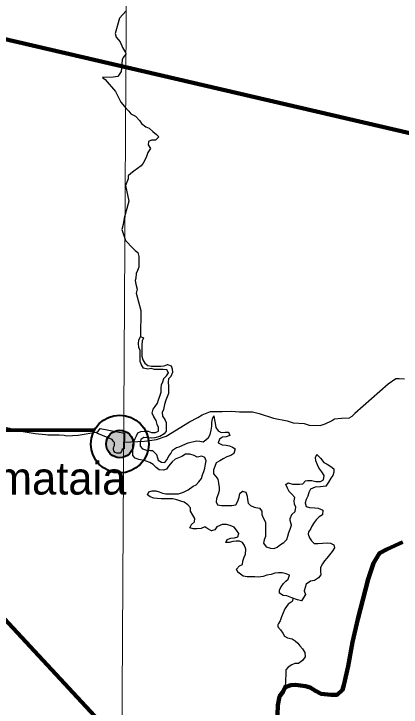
# Model space of a CAD drawing. Extents: x 553962 to 842807, y 8883888 to 9032388.
# Drawn here: x 717768 to 723723, y 8927509 to 8938163 of the extents above; entities that cross this region are included whole.
import ezdxf

# ---------------------------------------------------------------- set-up
doc = ezdxf.new("R2010")
doc.units = 0
doc.header["$LTSCALE"] = 200
doc.linetypes.add('DASH_DOUBLE_DOT', pattern=[9.2, 5, -1.2, 0.3, -1.2, 0.3, -1.2])
for name, color, linetype, lineweight in [('1', 7, 'Continuous', 13), ('11', 7, 'DASH_DOUBLE_DOT', 106), ('12', 7, 'Continuous', 25), ('21', 7, 'Continuous', 25), ('24', 7, 'Continuous', 25), ('28', 7, 'Continuous', 40), ('41', 7, 'Continuous', 40), ('9', 7, 'Continuous', 90)]:
    doc.layers.add(name, color=color, linetype=linetype, lineweight=lineweight)

msp = doc.modelspace()

# ---------------------------------------------------------------- hatches: boundary and pattern name
at = {"layer": '28'}
msp.add_hatch(color=256, dxfattribs=at).paths.add_polyline_path([(719607, 8931552.9, 1), (719186.2, 8931552.9, 1)])

# ---------------------------------------------------------------- linework, layer by layer
at = {"layer": '1'}
msp.add_lwpolyline([(719978.9, 9023574.5), (719561.6, 8949232.2), (719215.6, 8890710.6)], dxfattribs=at)
at = {"layer": '11'}
msp.add_lwpolyline([(723741.7, 8930044.3), (723507.3, 8929935.6), (723390.6, 8929877.1), (723295.7, 8929723.7), (723215.4, 8929475.3), (723055.5, 8928859.6), (722973.7, 8928506.8), (722908.8, 8928138.2), (722843.2, 8927845.9), (722821.3, 8927772.9), (722741, 8927699.8), (722646.1, 8927699.8), (722492.8, 8927714.4), (722405.2, 8927758.2), (722325, 8927809.4), (722252, 8927831.3), (722098.7, 8927853.2), (722025.7, 8927845.9), (721938.1, 8927816.7), (721908.9, 8927750.9), (721850.6, 8927670.6), (721828.7, 8927539.1), (721821.3, 8927392.9)], dxfattribs=at)
at = {"layer": '12'}
for points in [[(723774.1, 8932551.6), (723692.6, 8932556.8), (723641.7, 8932556.9), (723524.2, 8932470.5)], [(723524.2, 8932470.5), (723013.1, 8932023.2), (722964.6, 8931975.3), (722928.4, 8931953)], [(719465.7, 8931582), (719776.2, 8931594.6), (719960.1, 8931621.3), (720108, 8931671.9), (720470.6, 8931895.4), (720598.2, 8931961.4), (720664.5, 8932002), (720792.1, 8932052.7), (720970.4, 8932052.4), (721113, 8932057.2), (721235.3, 8932046.8), (721439, 8932046.4), (721540.8, 8932020.8), (721759.6, 8931949.1), (721968.3, 8931907.9), (722065, 8931877.2), (722233.1, 8931866.7), (722309.4, 8931841.1), (722477.5, 8931835.7), (722554, 8931861), (722651, 8931906.7), (722697, 8931942.3), (722804, 8931952.2), (722928.4, 8931953)], [(716324.2, 8931543.6), (716403.5, 8931548.6), (716611, 8931605.6), (716690.2, 8931616.7), (716773.7, 8931642.7), (716891.8, 8931664.4), (717093.4, 8931739.1), (717215.6, 8931777.9), (717335.2, 8931806.9), (717497.8, 8931823.2), (717656.3, 8931805.2), (717701.6, 8931794.1), (717788.3, 8931763.5), (718097.5, 8931715.5), (718256.9, 8931697.3), (718293.2, 8931696)], [(718293.2, 8931696), (718411.2, 8931691.7), (718463.6, 8931694.9), (718539.5, 8931689.8), (718584.8, 8931680.8), (718757, 8931689.8), (719057.1, 8931737.7)]]:
    msp.add_lwpolyline(points, dxfattribs=at)
at = {"layer": '21'}
msp.add_lwpolyline([(719466.9, 8931717.9), (719464.5, 8931480.1), (719451.4, 8931477.4), (719431, 8931467.2), (719420.8, 8931436.5), (719400.5, 8931413.5), (719380.2, 8931413.5), (719352.2, 8931413.5), (719324.2, 8931423.7), (719306.3, 8931446.7), (719301.3, 8931467.1), (719301.2, 8931487.6), (719306.3, 8931508), (719316.5, 8931531.1), (719316.5, 8931554.1), (719316.5, 8931577.1), (719296.1, 8931597.5), (719278.3, 8931620.5), (719041.6, 8931717.6), (719097.6, 8931791.8)], close=True, dxfattribs=at)
at = {"layer": '24'}
for points in [[(719495.9, 8938211.8), (719394.7, 8938096.4), (719328.4, 8937863.4), (719342.1, 8937802.6), (719401.1, 8937732.2), (719437, 8937644.3), (719483.8, 8937567.5), (719487.5, 8937545.9), (719449.3, 8937492.5), (719434.6, 8937455.6), (719420.2, 8937279.4), (719367.4, 8937201.3), (719297.2, 8937190.5), (719130.2, 8937185.6)], [(719130.2, 8937185.6), (719170.7, 8937152.3), (719333.3, 8936971.3), (719410.8, 8936807.6), (719495, 8936711.2)], [(719495, 8936711.2), (719536.3, 8936669.7), (719566.5, 8936628.7), (719637.5, 8936592.7), (719703.1, 8936520.9), (719733.3, 8936480), (719799.1, 8936428.7), (719849.8, 8936408), (719905.4, 8936356.8), (719961, 8936310.6), (719996.4, 8936274.7), (719945.2, 8936224.1), (719884.2, 8936224.5), (719838.2, 8936199.3), (719832.8, 8936148.4), (719868, 8936092.2), (719826.9, 8936031.3), (719806.1, 8935970.3), (719785.5, 8935924.6), (719754.6, 8935868.8), (719723.8, 8935828.3), (719667.5, 8935787.9), (719611.3, 8935747.5), (719565.3, 8935712.1), (719524.3, 8935676.7), (719524, 8935625.8), (719503.3, 8935575), (719482.6, 8935524.2), (719536.9, 8935284.5)], [(719536.9, 8935284.5), (719464.5, 8935025.4), (719447.8, 8934924.5), (719426.1, 8934849.8), (719483, 8934679.3)], [(719483, 8934679.3), (719595.3, 8934563.2), (719635.8, 8934527.3), (719676.2, 8934496.5), (719691.1, 8934435.3), (719690.7, 8934384.4), (719690.3, 8934323.2), (719690, 8934272.3), (719669.2, 8934217.6), (719651.2, 8934174.2), (719643, 8934099.5), (719634.9, 8934064), (719642.2, 8934009.8), (719665.6, 8933932.1), (719651.2, 8933868.8), (719718.1, 8933604.6), (719714.8, 8933203.5)], [(720541.5, 8931374.6), (720475.5, 8931395.4), (720409.4, 8931395.9), (720353.4, 8931360.9), (720298.5, 8931340.7), (720249.5, 8931320.4), (720203.3, 8931277.1), (720145.5, 8931210.6), (720116.7, 8931164.4), (720066.9, 8931148.5), (720000.8, 8931154), (719955.3, 8931189.9), (719909.8, 8931236.1), (719859.2, 8931266.9), (719803.4, 8931287.7), (719742.5, 8931303.4), (719691.7, 8931313.9), (719635.9, 8931334.6), (719595.5, 8931375.6), (719595.8, 8931426.6), (719596.2, 8931482.6), (719596.6, 8931533.5), (719612.2, 8931589.4), (719632.8, 8931635.2), (719653.5, 8931680.9), (719674.2, 8931726.6), (719720.1, 8931746.7), (719776.1, 8931751.4), (719832, 8931751), (719882.7, 8931730.3), (719943.8, 8931729.9), (719989.7, 8931750), (719990.1, 8931806.1), (719970, 8931852), (719955.2, 8931913.3), (719920, 8931969.5), (719894.9, 8932025.7), (719910.6, 8932086.7), (719941.4, 8932127.3), (719977.3, 8932178), (719993, 8932233.9), (720013.7, 8932289.8), (720034.5, 8932350.8), (720034.9, 8932411.9), (720040.3, 8932462.8), (720061, 8932508.6), (720076.6, 8932559.4), (720117.6, 8932599.9), (720148.4, 8932645.5), (720118.2, 8932691.6), (720062.3, 8932697), (719991.1, 8932697.5), (719930.1, 8932697.9), (719879.3, 8932713.5), (719828.4, 8932703.6), (719762.4, 8932719.3), (719732.2, 8932770.4), (719712.2, 8932821.5), (719712.6, 8932882.7), (719707.9, 8932938.7), (719708.3, 8932989.6), (719688.2, 8933035.6), (719683.6, 8933096.8), (719689, 8933147.7), (719714.8, 8933203.5), (719760.5, 8933182.9), (719739.8, 8933137.2), (719734.3, 8933071), (719733.8, 8933009.9), (719733.5, 8932953.8), (719738.2, 8932902.9), (719753.1, 8932846.7), (719783.2, 8932795.6), (719828.8, 8932759.7), (719884.6, 8932749.1), (719960.9, 8932748.6), (720027.1, 8932748.2), (720078, 8932753), (720129, 8932773), (720184.8, 8932752.3), (720204.8, 8932706.3), (720209.5, 8932650.2), (720183.6, 8932589.3), (720147.8, 8932553.8), (720142.3, 8932502.9), (720147, 8932436.7), (720146.6, 8932385.8), (720146.2, 8932329.7), (720125.6, 8932278.9), (720104.8, 8932228.1), (720084.1, 8932162), (720068.3, 8932085.7), (720047.6, 8932034.9), (720052.3, 8931978.8), (720087.5, 8931927.7), (720107.6, 8931881.7), (720112.2, 8931820.6), (720111.7, 8931749.2), (720080.9, 8931708.7), (720014.5, 8931668.4), (719938.1, 8931648.5)], [(719938.1, 8931648.5), (719882.1, 8931643.8), (719831.3, 8931649.2), (719765.2, 8931654.7), (719719.2, 8931624.4), (719708.7, 8931568.5), (719708.3, 8931517.5), (719743.7, 8931476.5), (719809.6, 8931455.7), (719870.7, 8931455.3), (719899.8, 8931451.2), (719959.3, 8931391.6), (719974.2, 8931339.4), (719989.1, 8931302.2), (720037.3, 8931276), (720088.1, 8931270.6), (720118.9, 8931311.1), (720149.8, 8931367), (720180.6, 8931407.5), (720206.4, 8931458.3), (720267.7, 8931498.7), (720309.2, 8931510.9), (720368.7, 8931533.2), (720450.6, 8931570.5), (720578.7, 8931603.6), (720629.5, 8931598.2), (720680.3, 8931587.7), (720721.2, 8931618), (720762.1, 8931653.4), (720787.8, 8931699.1), (720803.6, 8931765.2), (720814.2, 8931826.2), (720814.5, 8931882.3), (720820, 8931938.3), (720840.7, 8931984), (720855.5, 8931922.8), (720865.3, 8931871.8), (720875.1, 8931805.5), (720910.3, 8931754.3), (720955.9, 8931728.6), (721017, 8931733.3), (721067.8, 8931732.9), (721087.8, 8931681.9), (721031.7, 8931661.8), (720975.8, 8931657.1), (720929.8, 8931626.8), (720909, 8931570.9), (720969.9, 8931540), (721030.9, 8931534.5), (721081.7, 8931524), (721127.3, 8931503.3), (721172.9, 8931477.6), (721152, 8931406.4), (721106.1, 8931376.1), (721044.9, 8931356.1), (720988.7, 8931325.9), (720932.6, 8931295.7), (720876.4, 8931265.5), (720855.7, 8931209.6), (720840.1, 8931153.7), (720839.6, 8931092.6), (720875, 8931051.6), (720905.2, 8931010.6), (720914.9, 8930949.5), (720924.7, 8930883.2), (720924.3, 8930832.2), (720908.7, 8930781.4), (720882.8, 8930715.3), (720877.4, 8930664.4), (720897.4, 8930618.5), (720958.4, 8930607.9), (721019.4, 8930607.5), (721070.3, 8930607.2), (721121.1, 8930606.8), (721182.2, 8930616.6), (721213.1, 8930672.5), (721233.9, 8930733.5), (721244.5, 8930794.5), (721285.4, 8930829.9), (721336.2, 8930814.3), (721356.1, 8930753.1), (721360.8, 8930702.1), (721370.6, 8930646), (721406, 8930610.1), (721461.7, 8930584.3), (721543, 8930568.5), (721578.3, 8930522.4), (721583, 8930471.4), (721603, 8930420.4), (721638.2, 8930353.9), (721637.8, 8930292.8), (721637.4, 8930241.9), (721637.1, 8930190.9), (721636.6, 8930129.8), (721615.9, 8930079), (721605.4, 8930028.1), (721645.7, 8929971.8), (721711.7, 8929951), (721772.7, 8929945.6), (721818.6, 8929965.6), (721869.7, 8930006.1)], [(722189.3, 8929143.2), (722128.4, 8929158.8), (722042.1, 8929189.9), (721966.1, 8929221), (721910.2, 8929226.4), (721854.5, 8929262.5), (721854.8, 8929313.4), (721880.6, 8929359.1), (721911.4, 8929409.8), (721947.3, 8929445.2), (721988.2, 8929475.5), (722003.8, 8929536.6), (721953.1, 8929557.3), (721892.2, 8929572.9), (721836.2, 8929573.3), (721780.3, 8929568.6), (721724.2, 8929548.6), (721658, 8929538.8), (721601.9, 8929518.8), (721530.6, 8929509), (721474.7, 8929509.4), (721418.7, 8929509.8), (721357.7, 8929510.2), (721291.7, 8929520.8), (721251.2, 8929551.6), (721210.7, 8929582.4), (721190.7, 8929628.4), (721236.8, 8929679), (721282.7, 8929699.1), (721288.2, 8929750), (721309, 8929816.1), (721329.6, 8929861.8), (721335.2, 8929938.2), (721315.3, 8929994.3), (721285.1, 8930040.4), (721239.4, 8930061), (721188.6, 8930061.4), (721132.6, 8930056.6), (721076.5, 8930041.7), (721025.6, 8930036.9), (721046.3, 8930087.8), (721102.4, 8930107.8), (721158.4, 8930112.5), (721209.4, 8930127.5), (721225, 8930178.3), (721189.7, 8930229.5), (721154.4, 8930275.5), (721093.6, 8930301.4), (721037.7, 8930317), (720971.6, 8930317.4), (720890, 8930282.3), (720859.1, 8930231.6), (720808.2, 8930216.6), (720752.4, 8930247.6), (720706.9, 8930278.4), (720645.7, 8930253.3), (720579.5, 8930248.7), (720523.6, 8930249), (720472.8, 8930264.6), (720498.6, 8930315.4), (720544.7, 8930355.8), (720550.1, 8930406.8), (720519.9, 8930457.9), (720484.7, 8930519.2), (720485.1, 8930570.2), (720444.7, 8930616.3), (720389.1, 8930657.4), (720333.2, 8930673), (720272.3, 8930693.8), (720211.4, 8930709.5), (720160.5, 8930709.8), (720094.4, 8930710.2), (720033.4, 8930710.6), (719972.4, 8930716.1), (719921.6, 8930721.5), (719865.8, 8930742.2), (719825.3, 8930773.1), (719845.9, 8930818.8), (719896.9, 8930833.7), (719952.8, 8930833.4), (720003.6, 8930817.8), (720054.3, 8930797.1), (720105.1, 8930786.6), (720166.2, 8930786.2), (720232.3, 8930785.7), (720298.4, 8930785.3), (720374.8, 8930810.3), (720446.3, 8930850.6), (720523, 8930906.1), (720568.9, 8930926.2), (720609.9, 8930971.8), (720651, 8931022.5), (720666.6, 8931078.4), (720687.3, 8931129.2), (720702.9, 8931180), (720713.5, 8931241.1), (720724, 8931292), (720704, 8931343), (720658.4, 8931363.7), (720587.1, 8931348.9), (720541.5, 8931374.6)], [(721869.7, 8930006.1), (721920.8, 8930041.4), (721966.9, 8930086.9), (721982.5, 8930137.8), (721998.2, 8930193.7), (722018.9, 8930244.5), (722035.3, 8930306.7), (722014.7, 8930377), (722015.4, 8930406.4), (722040.8, 8930468.5), (722095, 8930516.1), (722102.6, 8930580.2), (722082.5, 8930626.2), (722077.8, 8930677.1), (722088.4, 8930733.1), (722042.9, 8930784.3), (722002.5, 8930825.3), (721977.5, 8930876.4), (721947.3, 8930932.7), (721985.5, 8930954.9), (722054.2, 8930937.1), (722105, 8930936.7), (722161, 8930936.4), (722211.9, 8930941.1), (722254.4, 8930984.8), (722283.4, 8930991.6), (722349.5, 8930991.2), (722410.5, 8930975.5), (722481.7, 8930975.1), (722527.6, 8931000.2), (722538.2, 8931066.4), (722503.1, 8931127.7), (722457.7, 8931189.2), (722437.7, 8931235.1), (722412.7, 8931296.4), (722407.9, 8931347.4), (722428.6, 8931393.1), (722484.1, 8931336.7), (722534.6, 8931270.2), (722585.2, 8931244.4), (722640.9, 8931208.4), (722686.5, 8931172.4), (722686.1, 8931121.5), (722670.5, 8931070.6), (722639.7, 8931030.1), (722603.7, 8930964.1), (722562.5, 8930903.2), (722483.5, 8930896.6), (722400.2, 8930890.6), (722328.7, 8930860.8), (722304.9, 8930807.2), (722286.8, 8930752.2), (722261.1, 8930701.4), (722245.5, 8930650.6), (722260.3, 8930594.4), (722316.2, 8930578.8), (722397.5, 8930573.2), (722448.3, 8930567.8), (722519.3, 8930536.8), (722513.8, 8930465.5), (722462.7, 8930435.2), (722416.6, 8930389.7), (722385.8, 8930349.1), (722349.8, 8930288.2), (722329.1, 8930242.5), (722298.3, 8930202), (722294.2, 8930167.1), (722313, 8930110.2), (722343.2, 8930064.2), (722383.6, 8930023.1), (722444.6, 8930022.8), (722515.8, 8930027.4), (722587.1, 8930032), (722637.9, 8930026.6), (722688.6, 8930005.9), (722698.4, 8929954.9), (722662.5, 8929899.1), (722621.4, 8929848.4), (722580.4, 8929797.8), (722544.5, 8929757.2), (722513.7, 8929711.6), (722482.8, 8929655.8), (722482.3, 8929594.6), (722487.1, 8929543.7), (722451.2, 8929498), (722389.8, 8929457.7), (722328.7, 8929442.8), (722262.3, 8929397.4), (722246.7, 8929346.5), (722231.1, 8929295.7), (722251, 8929239.5), (722189.3, 8929143.2)], [(722065, 8929181.7), (722047.1, 8929132.1), (721985.8, 8929091.8), (721934.5, 8929020.8), (721908.6, 8928959.8), (721882.8, 8928898.9), (721862, 8928837.9), (721836.2, 8928792.2), (721826.6, 8928771.5)], [(721826.6, 8928771.5), (721827.2, 8928745.6), (721867.6, 8928699.5), (721902.9, 8928648.4), (721927.9, 8928597.3), (721973.6, 8928576.7), (722044.7, 8928561), (722095.3, 8928530.1), (722135.8, 8928494.2), (722166, 8928453.3), (722206.3, 8928407.2), (722241.6, 8928351), (722246.2, 8928284.7), (722205.1, 8928223.9), (722143.7, 8928178.4), (722087.8, 8928178.8), (722041.9, 8928158.7), (721985.7, 8928123.4), (721949.8, 8928082.9), (721949.4, 8928021.8), (721938.1, 8927816.7)]]:
    msp.add_lwpolyline(points, dxfattribs=at)
at = {"layer": '24', "lineweight": 13}
for points in [[(720541.5, 8931374.6), (720475.5, 8931395.4), (720409.4, 8931395.9), (720353.4, 8931360.9), (720298.5, 8931340.7), (720249.5, 8931320.4), (720203.3, 8931277.1), (720145.5, 8931210.6), (720116.7, 8931164.4), (720066.9, 8931148.5), (720000.8, 8931154), (719955.3, 8931189.9), (719909.8, 8931236.1), (719859.2, 8931266.9), (719803.4, 8931287.7), (719742.5, 8931303.4), (719691.7, 8931313.9), (719635.9, 8931334.6), (719595.5, 8931375.6), (719595.8, 8931426.6), (719596.2, 8931482.6), (719596.6, 8931533.5), (719612.2, 8931589.4), (719632.8, 8931635.2), (719653.5, 8931680.9), (719674.2, 8931726.6), (719720.1, 8931746.7), (719776.1, 8931751.4), (719832, 8931751), (719882.7, 8931730.3), (719943.8, 8931729.9), (719989.7, 8931750), (719990.1, 8931806.1), (719970, 8931852), (719955.2, 8931913.3), (719920, 8931969.5), (719894.9, 8932025.7), (719910.6, 8932086.7), (719941.4, 8932127.3), (719977.3, 8932178), (719993, 8932233.9), (720013.7, 8932289.8), (720034.5, 8932350.8), (720034.9, 8932411.9), (720040.3, 8932462.8), (720061, 8932508.6), (720076.6, 8932559.4), (720117.6, 8932599.9), (720148.4, 8932645.5), (720118.2, 8932691.6), (720062.3, 8932697), (719991.1, 8932697.5), (719930.1, 8932697.9), (719879.3, 8932713.5), (719828.4, 8932703.6), (719762.4, 8932719.3), (719732.2, 8932770.4), (719712.2, 8932821.5), (719712.6, 8932882.7), (719707.9, 8932938.7), (719708.3, 8932989.6), (719688.2, 8933035.6), (719683.6, 8933096.8), (719689, 8933147.7), (719714.8, 8933203.5), (719760.5, 8933182.9), (719739.8, 8933137.2), (719734.3, 8933071), (719733.8, 8933009.9), (719733.5, 8932953.8), (719738.2, 8932902.9), (719753.1, 8932846.7), (719783.2, 8932795.6), (719828.8, 8932759.7), (719884.6, 8932749.1), (719960.9, 8932748.6), (720027.1, 8932748.2), (720078, 8932753), (720129, 8932773), (720184.8, 8932752.3), (720204.8, 8932706.3), (720209.5, 8932650.2), (720183.6, 8932589.3), (720147.8, 8932553.8), (720142.3, 8932502.9), (720147, 8932436.7), (720146.6, 8932385.8), (720146.2, 8932329.7), (720125.6, 8932278.9), (720104.8, 8932228.1), (720084.1, 8932162), (720068.3, 8932085.7), (720047.6, 8932034.9), (720052.3, 8931978.8), (720087.5, 8931927.7), (720107.6, 8931881.7), (720112.2, 8931820.6), (720111.7, 8931749.2), (720080.9, 8931708.7), (720014.5, 8931668.4), (719938.1, 8931648.5)], [(719938.1, 8931648.5), (719882.1, 8931643.8), (719831.3, 8931649.2), (719765.2, 8931654.7), (719719.2, 8931624.4), (719708.7, 8931568.5), (719708.3, 8931517.5), (719743.7, 8931476.5), (719809.6, 8931455.7), (719870.7, 8931455.3), (719899.8, 8931451.2), (719959.3, 8931391.6), (719974.2, 8931339.4), (719989.1, 8931302.2), (720037.3, 8931276), (720088.1, 8931270.6), (720118.9, 8931311.1), (720149.8, 8931367), (720180.6, 8931407.5), (720206.4, 8931458.3), (720267.7, 8931498.7), (720309.2, 8931510.9), (720368.7, 8931533.2), (720450.6, 8931570.5), (720578.7, 8931603.6), (720629.5, 8931598.2), (720680.3, 8931587.7), (720721.2, 8931618), (720762.1, 8931653.4), (720787.8, 8931699.1), (720803.6, 8931765.2), (720814.2, 8931826.2), (720814.5, 8931882.3), (720820, 8931938.3), (720840.7, 8931984), (720855.5, 8931922.8), (720865.3, 8931871.8), (720875.1, 8931805.5), (720910.3, 8931754.3), (720955.9, 8931728.6), (721017, 8931733.3), (721067.8, 8931732.9), (721087.8, 8931681.9), (721031.7, 8931661.8), (720975.8, 8931657.1), (720929.8, 8931626.8), (720909, 8931570.9), (720969.9, 8931540), (721030.9, 8931534.5), (721081.7, 8931524), (721127.3, 8931503.3), (721172.9, 8931477.6), (721152, 8931406.4), (721106.1, 8931376.1), (721044.9, 8931356.1), (720988.7, 8931325.9), (720932.6, 8931295.7), (720876.4, 8931265.5), (720855.7, 8931209.6), (720840.1, 8931153.7), (720839.6, 8931092.6), (720875, 8931051.6), (720905.2, 8931010.6), (720914.9, 8930949.5), (720924.7, 8930883.2), (720924.3, 8930832.2), (720908.7, 8930781.4), (720882.8, 8930715.3), (720877.4, 8930664.4), (720897.4, 8930618.5), (720958.4, 8930607.9), (721019.4, 8930607.5), (721070.3, 8930607.2), (721121.1, 8930606.8), (721182.2, 8930616.6), (721213.1, 8930672.5), (721233.9, 8930733.5), (721244.5, 8930794.5), (721285.4, 8930829.9), (721336.2, 8930814.3), (721356.1, 8930753.1), (721360.8, 8930702.1), (721370.6, 8930646), (721406, 8930610.1), (721461.7, 8930584.3), (721543, 8930568.5), (721578.3, 8930522.4), (721583, 8930471.4), (721603, 8930420.4), (721638.2, 8930353.9), (721637.8, 8930292.8), (721637.4, 8930241.9), (721637.1, 8930190.9), (721636.6, 8930129.8), (721615.9, 8930079), (721605.4, 8930028.1), (721645.7, 8929971.8), (721711.7, 8929951), (721772.7, 8929945.6), (721818.6, 8929965.6), (721869.7, 8930006.1)], [(722189.3, 8929143.2), (722128.4, 8929158.8), (722042.1, 8929189.9), (721966.1, 8929221), (721910.2, 8929226.4), (721854.5, 8929262.5), (721854.8, 8929313.4), (721880.6, 8929359.1), (721911.4, 8929409.8), (721947.3, 8929445.2), (721988.2, 8929475.5), (722003.8, 8929536.6), (721953.1, 8929557.3), (721892.2, 8929572.9), (721836.2, 8929573.3), (721780.3, 8929568.6), (721724.2, 8929548.6), (721658, 8929538.8), (721601.9, 8929518.8), (721530.6, 8929509), (721474.7, 8929509.4), (721418.7, 8929509.8), (721357.7, 8929510.2), (721291.7, 8929520.8), (721251.2, 8929551.6), (721210.7, 8929582.4), (721190.7, 8929628.4), (721236.8, 8929679), (721282.7, 8929699.1), (721288.2, 8929750), (721309, 8929816.1), (721329.6, 8929861.8), (721335.2, 8929938.2), (721315.3, 8929994.3), (721285.1, 8930040.4), (721239.4, 8930061), (721188.6, 8930061.4), (721132.6, 8930056.6), (721076.5, 8930041.7), (721025.6, 8930036.9), (721046.3, 8930087.8), (721102.4, 8930107.8), (721158.4, 8930112.5), (721209.4, 8930127.5), (721225, 8930178.3), (721189.7, 8930229.5), (721154.4, 8930275.5), (721093.6, 8930301.4), (721037.7, 8930317), (720971.6, 8930317.4), (720890, 8930282.3), (720859.1, 8930231.6), (720808.2, 8930216.6), (720752.4, 8930247.6), (720706.9, 8930278.4), (720645.7, 8930253.3), (720579.5, 8930248.7), (720523.6, 8930249), (720472.8, 8930264.6), (720498.6, 8930315.4), (720544.7, 8930355.8), (720550.1, 8930406.8), (720519.9, 8930457.9), (720484.7, 8930519.2), (720485.1, 8930570.2), (720444.7, 8930616.3), (720389.1, 8930657.4), (720333.2, 8930673), (720272.3, 8930693.8), (720211.4, 8930709.5), (720160.5, 8930709.8), (720094.4, 8930710.2), (720033.4, 8930710.6), (719972.4, 8930716.1), (719921.6, 8930721.5), (719865.8, 8930742.2), (719825.3, 8930773.1), (719845.9, 8930818.8), (719896.9, 8930833.7), (719952.8, 8930833.4), (720003.6, 8930817.8), (720054.3, 8930797.1), (720105.1, 8930786.6), (720166.2, 8930786.2), (720232.3, 8930785.7), (720298.4, 8930785.3), (720374.8, 8930810.3), (720446.3, 8930850.6), (720523, 8930906.1), (720568.9, 8930926.2), (720609.9, 8930971.8), (720651, 8931022.5), (720666.6, 8931078.4), (720687.3, 8931129.2), (720702.9, 8931180), (720713.5, 8931241.1), (720724, 8931292), (720704, 8931343), (720658.4, 8931363.7), (720587.1, 8931348.9), (720541.5, 8931374.6)], [(721869.7, 8930006.1), (721920.8, 8930041.4), (721966.9, 8930086.9), (721982.5, 8930137.8), (721998.2, 8930193.7), (722018.9, 8930244.5), (722035.3, 8930306.7), (722014.7, 8930377), (722015.4, 8930406.4), (722040.8, 8930468.5), (722095, 8930516.1), (722102.6, 8930580.2), (722082.5, 8930626.2), (722077.8, 8930677.1), (722088.4, 8930733.1), (722042.9, 8930784.3), (722002.5, 8930825.3), (721977.5, 8930876.4), (721947.3, 8930932.7), (721985.5, 8930954.9), (722054.2, 8930937.1), (722105, 8930936.7), (722161, 8930936.4), (722211.9, 8930941.1), (722254.4, 8930984.8), (722283.4, 8930991.6), (722349.5, 8930991.2), (722410.5, 8930975.5), (722481.7, 8930975.1), (722527.6, 8931000.2), (722538.2, 8931066.4), (722503.1, 8931127.7), (722457.7, 8931189.2), (722437.7, 8931235.1), (722412.7, 8931296.4), (722407.9, 8931347.4), (722428.6, 8931393.1), (722484.1, 8931336.7), (722534.6, 8931270.2), (722585.2, 8931244.4), (722640.9, 8931208.4), (722686.5, 8931172.4), (722686.1, 8931121.5), (722670.5, 8931070.6), (722639.7, 8931030.1), (722603.7, 8930964.1), (722562.5, 8930903.2), (722483.5, 8930896.6), (722400.2, 8930890.6), (722328.7, 8930860.8), (722304.9, 8930807.2), (722286.8, 8930752.2), (722261.1, 8930701.4), (722245.5, 8930650.6), (722260.3, 8930594.4), (722316.2, 8930578.8), (722397.5, 8930573.2), (722448.3, 8930567.8), (722519.3, 8930536.8), (722513.8, 8930465.5), (722462.7, 8930435.2), (722416.6, 8930389.7), (722385.8, 8930349.1), (722349.8, 8930288.2), (722329.1, 8930242.5), (722298.3, 8930202), (722294.2, 8930167.1), (722313, 8930110.2), (722343.2, 8930064.2), (722383.6, 8930023.1), (722444.6, 8930022.8), (722515.8, 8930027.4), (722587.1, 8930032), (722637.9, 8930026.6), (722688.6, 8930005.9), (722698.4, 8929954.9), (722662.5, 8929899.1), (722621.4, 8929848.4), (722580.4, 8929797.8), (722544.5, 8929757.2), (722513.7, 8929711.6), (722482.8, 8929655.8), (722482.3, 8929594.6), (722487.1, 8929543.7), (722451.2, 8929498), (722389.8, 8929457.7), (722328.7, 8929442.8), (722262.3, 8929397.4), (722246.7, 8929346.5), (722231.1, 8929295.7), (722251, 8929239.5), (722189.3, 8929143.2)]]:
    msp.add_lwpolyline(points, dxfattribs=at)
at = {"layer": '24', "lineweight": 53}
msp.add_lwpolyline([(723741.7, 8930044.3), (723507.3, 8929935.6), (723390.6, 8929877.1), (723295.7, 8929723.7), (723215.4, 8929475.3), (723055.5, 8928859.6), (722973.7, 8928506.8), (722908.8, 8928138.2), (722843.2, 8927845.9), (722821.3, 8927772.9), (722741, 8927699.8), (722646.1, 8927699.8), (722492.8, 8927714.4), (722405.2, 8927758.2), (722325, 8927809.4), (722252, 8927831.3), (722098.7, 8927853.2), (722025.7, 8927845.9), (721938.1, 8927816.7), (721908.9, 8927750.9), (721850.6, 8927670.6), (721828.7, 8927539.1), (721821.3, 8927392.9)], dxfattribs=at)
at = {"layer": '28', "lineweight": 80}
msp.add_lwpolyline([(719003.5, 8931765.7), (714243.1, 8931755.7), (711229.2, 8933713)], dxfattribs=at)
at = {"layer": '28'}
for radius in [444.4, 210.4]:
    msp.add_circle((719396.6, 8931552.9), radius, dxfattribs=at)
at = {"layer": '9'}
msp.add_line((710319.1, 8936704.6), (720989.4, 8925252.2), dxfattribs=at)
for points in [[(696242, 8937672.8), (702061.8, 8937200.5), (702208.9, 8933124.7), (710319.1, 8936704.6), (716154, 8938115.2), (724825.2, 8936103.1), (730092.7, 8935013.9)], [(723741.7, 8930044.3), (723507.3, 8929935.6), (723390.6, 8929877.1), (723295.7, 8929723.7), (723215.4, 8929475.3), (723055.5, 8928859.6), (722973.7, 8928506.8), (722908.8, 8928138.2), (722843.2, 8927845.9), (722821.3, 8927772.9), (722741, 8927699.8), (722646.1, 8927699.8), (722492.8, 8927714.4), (722405.2, 8927758.2), (722325, 8927809.4), (722252, 8927831.3), (722098.7, 8927853.2), (722025.7, 8927845.9), (721938.1, 8927816.7), (721908.9, 8927750.9), (721850.6, 8927670.6), (721828.7, 8927539.1), (721821.3, 8927392.9)]]:
    msp.add_lwpolyline(points, dxfattribs=at)

# ---------------------------------------------------------------- texts
at = {"layer": '41'}
msp.add_text('Jaramataia', height=500, dxfattribs=at).set_placement((716190.3, 8930776.7))

doc.saveas('drawing.dxf')
